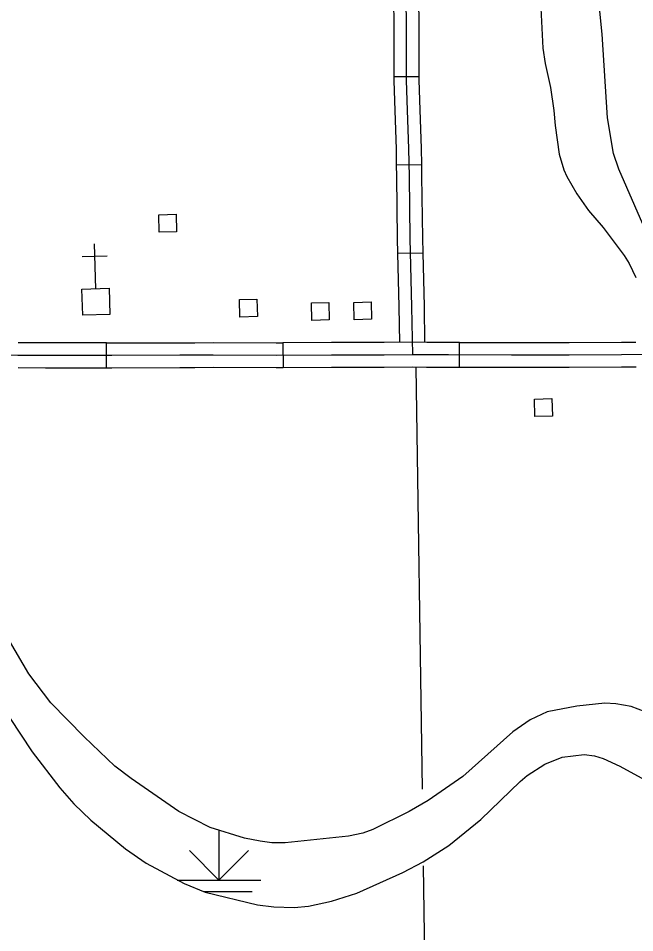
# Model space of a CAD drawing. Extents: x -19 to 366, y -4 to 359.
# Drawn here: x 165.792 to 166.491, y 181.46 to 182.497 of the extents above; entities that cross this region are included whole.
import ezdxf

# ---------------------------------------------------------------- set-up
doc = ezdxf.new("R2010")
doc.units = 0
for name, color, linetype in [('21', 7, 'Continuous'), ('60', 7, 'Continuous'), ('R_Axis Annot', 7, 'Continuous'), ('R_ROW', 7, 'Continuous'), ('R_ROW Annot', 7, 'Continuous'), ('Sheet Fence', 7, 'Continuous'), ('T_Drafting', 7, 'Continuous'), ('T_Vehicle Path Lt Major', 7, 'Continuous')]:
    doc.layers.add(name, color=color, linetype=linetype)

msp = doc.modelspace()

# ---------------------------------------------------------------- linework, layer by layer
at = {"layer": '21'}
for points in [[(165.9519, 182.2542), (165.9514, 182.2739), (165.9711, 182.2744), (165.9717, 182.2547)], [(166.0434, 182.158), (166.0429, 182.1777), (166.0626, 182.1782), (166.0632, 182.1585)], [(166.1729, 182.1548), (166.1723, 182.1745), (166.1921, 182.1751), (166.1926, 182.1554)], [(166.1248, 182.1542), (166.1243, 182.1739), (166.144, 182.1744), (166.1446, 182.1547)], [(166.3776, 182.0453), (166.3771, 182.065), (166.3968, 182.0655), (166.3974, 182.0458)]]:
    msp.add_lwpolyline(points, close=True, dxfattribs=at)
at = {"layer": '60'}
for p, q in [((165.8783, 182.241), (165.8798, 182.19)), ((165.8645, 182.2264), (165.8929, 182.2272))]:
    msp.add_line(p, q, dxfattribs=at)
msp.add_lwpolyline([(165.8653, 182.1601), (165.8644, 182.1896), (165.8951, 182.1905), (165.8959, 182.1609)], close=True, dxfattribs=at)
at = {"layer": 'R_Axis Annot'}
for points in [[(166.2426, 182.101), (166.2498, 181.6229)], [(166.251, 181.5361), (166.2549, 181.2789)]]:
    msp.add_lwpolyline(points, dxfattribs=at)
at = {"layer": 'R_ROW'}
for p, q in [((165.8922, 182.1002), (165.8921, 182.1286)), ((166.0921, 182.1288), (166.0922, 182.1004)), ((166.2921, 182.1008), (166.2922, 182.1292)), ((166.3922, 182.1007), (166.3922, 182.1007))]:
    msp.add_line(p, q, dxfattribs=at)
for points in [[(165.8921, 182.1286), (165.8233, 182.1286), (165.7922, 182.1288)], [(165.8921, 182.1286), (165.8983, 182.1286), (165.9753, 182.1288), (165.9921, 182.1289)], [(165.9921, 182.1289), (166.0132, 182.129), (166.0845, 182.1287), (166.0921, 182.1288)], [(166.1921, 182.1291), (166.1472, 182.129), (166.0921, 182.1288)], [(166.2922, 182.1292), (166.2799, 182.1292), (166.255, 182.1293), (166.2387, 182.1294), (166.2068, 182.1291), (166.1921, 182.1291)], [(166.2922, 182.1292), (166.351, 182.1291), (166.3921, 182.1291)], [(166.3921, 182.1291), (166.4166, 182.1292), (166.4756, 182.1294), (166.4921, 182.1295)], [(166.2388, 182.1152), (166.2069, 182.1149), (166.1472, 182.1148), (166.0845, 182.1145), (166.0132, 182.1148), (165.9754, 182.1146), (165.8983, 182.1144), (165.8232, 182.1143), (165.7918, 182.1145), (165.7376, 182.1149), (165.6587, 182.1139), (165.6429, 182.1138)], [(166.2549, 182.1151), (166.2388, 182.1152)], [(167.253, 182.123), (167.1386, 182.1215), (167.06, 182.1205), (166.9686, 182.1201), (166.9007, 182.1192), (166.8402, 182.1185), (166.7756, 182.1179), (166.7391, 182.1175), (166.7067, 182.1172), (166.6369, 182.1163), (166.579, 182.1161), (166.546, 182.1156), (166.4757, 182.1152), (166.4166, 182.1149), (166.351, 182.1149), (166.2798, 182.115), (166.2549, 182.1151)], [(165.8922, 182.1002), (165.8232, 182.1001), (165.7921, 182.1003)], [(165.9922, 182.1005), (165.9754, 182.1004), (165.8983, 182.1002), (165.8922, 182.1002)], [(166.0922, 182.1004), (166.0845, 182.1003), (166.0133, 182.1006), (165.9922, 182.1005)], [(166.1922, 182.1007), (166.1472, 182.1006), (166.0922, 182.1004)], [(166.2921, 182.1008), (166.2798, 182.1008), (166.2549, 182.1009), (166.2388, 182.101), (166.207, 182.1007), (166.1922, 182.1007)], [(166.3922, 182.1007), (166.351, 182.1007), (166.2921, 182.1008)], [(166.4922, 182.1011), (166.4757, 182.101), (166.4166, 182.1007), (166.3922, 182.1007)]]:
    msp.add_lwpolyline(points, dxfattribs=at)
at = {"layer": 'R_ROW Annot'}
for p, q in [((166.2177, 182.4305), (166.2461, 182.4305)), ((166.2206, 182.3303), (166.249, 182.3308)), ((166.2221, 182.2302), (166.2505, 182.2309))]:
    msp.add_line(p, q, dxfattribs=at)
for points in [[(166.2258, 182.6094), (166.2267, 182.607), (166.2274, 182.6046), (166.2281, 182.6021), (166.2281, 182.6017), (166.2286, 182.5996), (166.2301, 182.5576), (166.2315, 182.5189), (166.2318, 182.4881), (166.2319, 182.4512), (166.2319, 182.4259), (166.233, 182.3924), (166.2345, 182.3486), (166.235, 182.3173), (166.2359, 182.247), (166.2378, 182.1697), (166.2388, 182.1152)], [(166.2169, 182.53), (166.2173, 182.5186), (166.2176, 182.488), (166.2177, 182.4512), (166.2177, 182.4305)], [(166.2453, 182.531), (166.2457, 182.5192), (166.246, 182.4882), (166.2461, 182.4512), (166.2461, 182.4305)], [(166.2177, 182.4305), (166.2177, 182.4257), (166.2188, 182.3919), (166.2203, 182.3483), (166.2206, 182.3303)], [(166.2461, 182.4305), (166.2461, 182.4262), (166.2472, 182.3929), (166.2487, 182.349), (166.249, 182.3308)], [(166.249, 182.3308), (166.2492, 182.3175), (166.2501, 182.2472), (166.2505, 182.2309)], [(166.2206, 182.3303), (166.2208, 182.3171), (166.2217, 182.2467), (166.2221, 182.2302)], [(166.2221, 182.2302), (166.2236, 182.1694), (166.2243, 182.1293)], [(166.2505, 182.2309), (166.252, 182.17), (166.2527, 182.1293)]]:
    msp.add_lwpolyline(points, dxfattribs=at)
at = {"layer": 'Sheet Fence'}
for points in [[(176.1271, 2.4436), (175.8876, 11.0613), (175.6472, 19.6792), (175.4061, 28.2972), (175.164, 36.9153), (174.9212, 45.5335), (174.6775, 54.1519), (174.433, 62.7704), (174.1876, 71.389), (173.9414, 80.0077), (173.6944, 88.6266), (173.4466, 97.2456), (173.1979, 105.8647), (172.9484, 114.484), (172.6981, 123.1034), (172.447, 131.7229), (172.195, 140.3425), (171.9422, 148.9623), (171.6886, 157.5822), (171.4342, 166.2022), (171.179, 174.8224), (170.9229, 183.4427), (170.666, 192.0631), (170.4084, 200.6837), (170.1499, 209.3044), (169.8906, 217.9252), (169.6305, 226.5461), (169.3695, 235.1672), (169.1078, 243.7884), (168.8453, 252.4098), (168.5819, 261.0312), (168.3178, 269.6528), (168.0528, 278.2746), (167.7871, 286.8964), (167.5205, 295.5185), (167.2532, 304.1406), (166.985, 312.7629), (166.7161, 321.3853), (166.4463, 330.0078), (166.1758, 338.6305), (165.9044, 347.2533)], [(168.7902, 2.2442), (168.5607, 10.8615), (168.3304, 19.479), (168.0993, 28.0965), (167.8673, 36.7142), (167.6346, 45.3321), (167.4011, 53.95), (167.1668, 62.5681), (166.9316, 71.1863), (166.6957, 79.8047), (166.459, 88.4232), (166.2215, 97.0418), (165.9832, 105.6605), (165.7441, 114.2794), (165.5043, 122.8984), (165.2636, 131.5176), (165.0221, 140.1368), (164.7799, 148.7563), (164.5369, 157.3758), (164.2931, 165.9955), (164.0485, 174.6153), (163.8031, 183.2352), (163.5569, 191.8553), (163.31, 200.4755), (163.0623, 209.0959), (162.8138, 217.7164), (162.5645, 226.337), (162.3145, 234.9577), (162.0637, 243.5786), (161.8121, 252.1997), (161.5597, 260.8208), (161.3066, 269.4421), (161.0527, 278.0636), (160.798, 286.6851), (160.5426, 295.3068), (160.2864, 303.9287), (160.0294, 312.5507), (159.7717, 321.1728), (159.5132, 329.7951), (159.2539, 338.4175), (158.9939, 347.04)], [(0, 180.8999), (7.1228, 180.9044), (14.2457, 180.9176), (21.3685, 180.9397), (28.4912, 180.9706), (35.614, 181.0103), (42.7366, 181.0589), (49.8592, 181.1163), (56.9818, 181.1825), (64.1042, 181.2575), (71.2266, 181.3414), (78.3488, 181.4341), (85.4709, 181.5357), (92.5929, 181.646), (99.7147, 181.7652), (106.8364, 181.8933), (113.9579, 182.0301), (121.0793, 182.1758), (128.2005, 182.3303), (135.3214, 182.4936), (142.4422, 182.6658), (149.5627, 182.8468), (156.683, 183.0366), (163.8031, 183.2352), (170.9229, 183.4427), (178.0425, 183.659), (185.1617, 183.8841), (192.2807, 184.1181), (199.3994, 184.3608), (206.5178, 184.6124), (213.6359, 184.8728), (220.7537, 185.1421), (227.8711, 185.4201), (234.9881, 185.707), (242.1048, 186.0027), (249.2212, 186.3073), (256.3371, 186.6206), (263.4526, 186.9428), (270.5678, 187.2738), (277.6825, 187.6136), (284.7968, 187.9622), (291.9107, 188.3197), (299.0241, 188.6859), (306.1371, 189.061), (313.2495, 189.4449), (320.3615, 189.8377), (327.4731, 190.2392), (334.5841, 190.6495), (341.6946, 191.0687)], [(0, 172.2839), (7.1335, 172.2883), (14.267, 172.3015), (21.4005, 172.3236), (28.5339, 172.3544), (35.6673, 172.3941), (42.8006, 172.4426), (49.9339, 172.4999), (57.0671, 172.566), (64.2002, 172.6409), (71.3332, 172.7246), (78.4661, 172.8172), (85.5989, 172.9186), (92.7315, 173.0287), (99.8641, 173.1477), (106.9964, 173.2755), (114.1286, 173.4122), (121.2606, 173.5576), (128.3925, 173.7119), (135.5241, 173.8749), (142.6555, 174.0468), (149.7867, 174.2275), (156.9177, 174.417), (164.0485, 174.6153), (171.179, 174.8224), (178.3092, 175.0383), (185.4392, 175.2631), (192.5688, 175.4966), (199.6982, 175.739), (206.8273, 175.9902), (213.9561, 176.2502), (221.0845, 176.5189), (228.2126, 176.7965), (235.3404, 177.083), (242.4677, 177.3782), (249.5948, 177.6822), (256.7214, 177.995), (263.8476, 178.3167), (270.9735, 178.6471), (278.0989, 178.9863), (285.2239, 179.3344), (292.3485, 179.6912), (299.4726, 180.0569), (306.5963, 180.4314), (313.7195, 180.8146), (320.8422, 181.2067), (327.9644, 181.6076), (335.0862, 182.0172), (342.2074, 182.4357)]]:
    msp.add_spline(points, degree=3, dxfattribs=at)
at = {"layer": 'T_Drafting'}
for p, q in [((166.0195, 181.5767), (166.0195, 181.5199)), ((166.0195, 181.5199), (165.9861, 181.5534)), ((166.0195, 181.5199), (166.053, 181.5534)), ((165.9722, 181.5199), (166.0669, 181.5199)), ((166.002, 181.507), (166.0574, 181.507))]:
    msp.add_line(p, q, dxfattribs=at)
at = {"layer": 'T_Vehicle Path Lt Major'}
for points in [[(166.5486, 182.1602), (166.5208, 182.2158), (166.4728, 182.3256), (166.4668, 182.3433), (166.4597, 182.3836), (166.4538, 182.4785), (166.4486, 182.5309), (166.4462, 182.5927), (166.4462, 182.6043), (166.4541, 182.6685), (166.4555, 182.7349), (166.4584, 182.7653), (166.4663, 182.827), (166.471, 182.8539), (166.4862, 182.9253), (166.49, 182.9499), (166.5049, 183.0263), (166.5083, 183.0512), (166.5143, 183.0847), (166.5231, 183.1204)], [(166.384, 182.5156), (166.3866, 182.4628), (166.3894, 182.4451), (166.3953, 182.4181), (166.3991, 182.3919), (166.4006, 182.3751), (166.405, 182.3425), (166.4104, 182.3246), (166.4137, 182.3173), (166.4253, 182.2974), (166.4383, 182.2788), (166.4548, 182.2596), (166.4788, 182.2277), (166.4846, 182.2186), (166.4919, 182.2029)], [(166.5027, 181.7105), (166.4868, 181.7165), (166.4693, 181.7196), (166.4568, 181.7204), (166.4253, 181.717), (166.3914, 181.7105), (166.3724, 181.7017), (166.3525, 181.688), (166.296, 181.6374), (166.2567, 181.6103), (166.2353, 181.5977), (166.1938, 181.5771), (166.1827, 181.5731), (166.1665, 181.5696), (166.0945, 181.5623), (166.0794, 181.5622), (166.0662, 181.5639), (166.0487, 181.5676), (166.0098, 181.5794), (165.974, 181.5977), (165.9201, 181.635), (165.9015, 181.649), (165.8668, 181.6821), (165.8293, 181.7209), (165.8043, 181.7537), (165.7664, 181.8176)], [(165.7693, 181.7229), (165.8079, 181.6651), (165.8394, 181.6243), (165.8553, 181.6062), (165.8744, 181.588)], [(165.8744, 181.588), (165.9138, 181.5552), (165.9372, 181.5392), (165.9801, 181.516), (166.004, 181.5061), (166.0633, 181.4919), (166.0817, 181.4898), (166.1049, 181.4889), (166.1211, 181.4905), (166.1472, 181.496), (166.1759, 181.5051), (166.2281, 181.5286), (166.2509, 181.5408), (166.2802, 181.5593), (166.3162, 181.5885), (166.3611, 181.6318), (166.369, 181.6385), (166.389, 181.6514), (166.4085, 181.6591), (166.4334, 181.6623), (166.4453, 181.6609), (166.4551, 181.6578), (166.4739, 181.6491), (166.5022, 181.6336)]]:
    msp.add_lwpolyline(points, dxfattribs=at)

doc.saveas('drawing.dxf')
